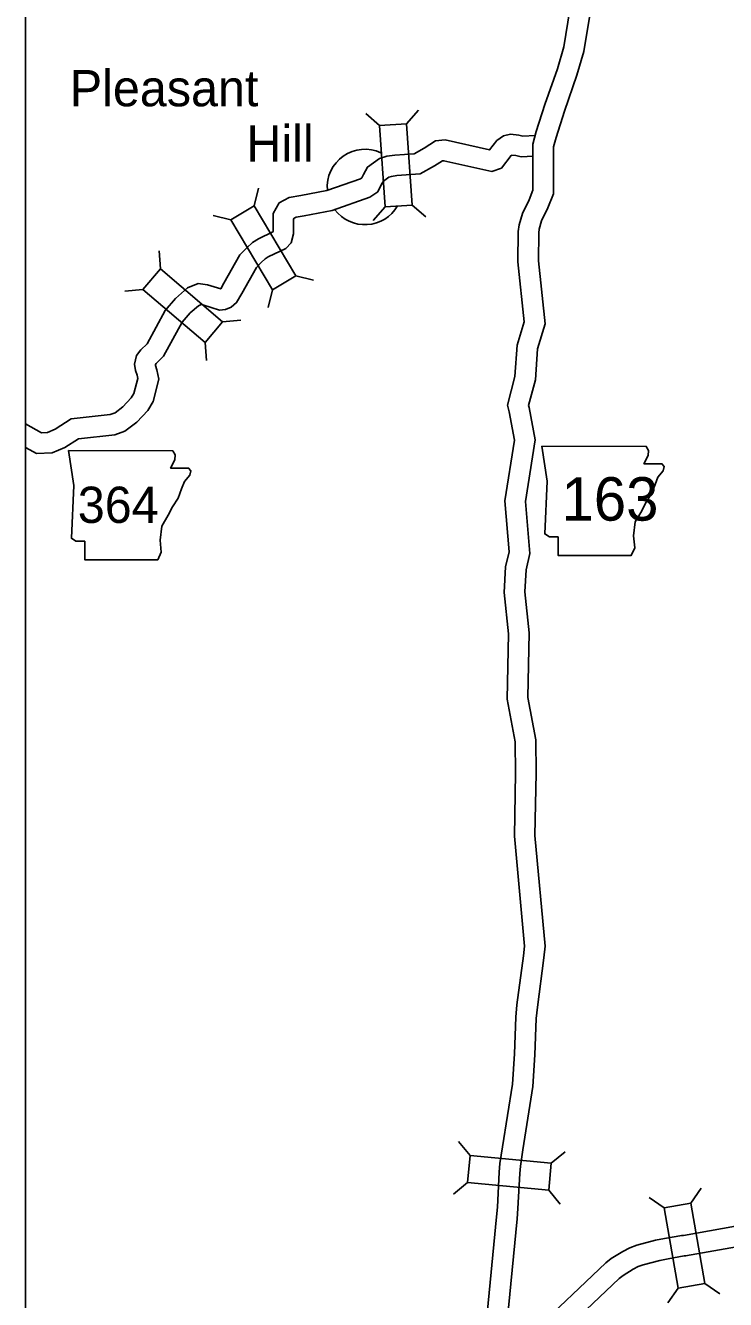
# Model space of a CAD drawing. Extents: x 1720274 to 1751788, y 372074 to 391887.
# Drawn here: x 1720610 to 1722222, y 385389 to 388322 of the extents above; entities that cross this region are included whole.
import ezdxf

# ---------------------------------------------------------------- set-up
doc = ezdxf.new("R2010")
doc.units = 0
for name, color, linetype in [('Level 10', 7, 'Continuous'), ('Level 15', 7, 'Continuous'), ('Level 20', 7, 'Continuous'), ('Level 21', 7, 'Continuous'), ('Level 24', 7, 'Continuous'), ('R_Draft', 7, 'Continuous')]:
    doc.layers.add(name, color=color, linetype=linetype)

msp = doc.modelspace()

# ---------------------------------------------------------------- linework, layer by layer
at = {"layer": 'Level 10'}
for points in [[(1721663.5, 385252.6), (1721695.2, 385578.7), (1721697, 385601.6), (1721701, 385682.1), (1721702.8, 385701.5), (1721708.6, 385740.3), (1721731.4, 385884.2), (1721736.1, 385954.2), (1721739.3, 386039.2), (1721741.9, 386067.2), (1721757.2, 386180.4), (1721759.1, 386202.5), (1721736.1, 386455.6), (1721738.9, 386600.8), (1721738.1, 386672.9), (1721719.7, 386770.9), (1721722.4, 386921.6), (1721712.9, 387017), (1721715.8, 387075.6), (1721723.9, 387110), (1721714.1, 387227.8), (1721736, 387367.1), (1721723.8, 387432.5), (1721719.9, 387447.8), (1721737.4, 387513.9), (1721742.3, 387586.3), (1721758.8, 387639.7), (1721744.3, 387777.7), (1721744.9, 387848), (1721747.1, 387863.6), (1721754.5, 387889.5), (1721770.1, 387921.1), (1721778.7, 387943.2), (1721778.8, 388048.9), (1721786.4, 388078), (1721806.3, 388140.3), (1721835.1, 388222.6), (1721849.8, 388273), (1721864, 388358.6)], [(1721711, 385251.6), (1721742.5, 385574.6), (1721744.3, 385598.6), (1721748.3, 385678.6), (1721749.9, 385695.8), (1721755.4, 385733.1), (1721778.5, 385878.9), (1721783.5, 385951.8), (1721786.6, 386036.1), (1721789, 386061.7), (1721804.3, 386175.2), (1721806.7, 386202.5), (1721783.5, 386457.3), (1721786.3, 386600.6), (1721785.4, 386677.5), (1721767.2, 386774.9), (1721769.8, 386923.5), (1721760.4, 387018.1), (1721763, 387068.9), (1721771.8, 387106.4), (1721761.8, 387226.1), (1721784.1, 387367.8), (1721770.1, 387442.8), (1721768.9, 387447.6), (1721784.4, 387506.2), (1721789.3, 387577.6), (1721807, 387635), (1721791.8, 387780), (1721792.2, 387844.5), (1721793.5, 387853.6), (1721798.9, 387872.4), (1721813.5, 387902), (1721826.1, 387934.3), (1721826.1, 388042.7), (1721832, 388064.7), (1721851.3, 388125.2), (1721880.2, 388208.2), (1721896.1, 388262.4), (1721910.7, 388350.5)], [(1720678.8, 387392.4), (1720715.7, 387416.2), (1720805.3, 387426.4), (1720816.7, 387430.4), (1720834.8, 387443.9), (1720853.9, 387464.6), (1720860.1, 387474.7), (1720868.7, 387509.5), (1720867.2, 387517), (1720863.6, 387527.6), (1720861.1, 387542.6), (1720866.1, 387562.7), (1720875.9, 387575.2), (1720890.2, 387589.4), (1720932.2, 387666.3), (1720955.6, 387693.9), (1720983.2, 387717.8), (1721008.3, 387728.3), (1721029.2, 387725.4), (1721059.9, 387715.6), (1721067.3, 387728.6), (1721103.9, 387793.9), (1721120, 387810.3), (1721132.8, 387822.7), (1721146.8, 387831.1), (1721179.9, 387847.1), (1721180.3, 387848.8), (1721180.5, 387889.5), (1721194.7, 387913.7), (1721217.7, 387926.5), (1721244.1, 387931), (1721304.6, 387942.3), (1721381.5, 387969.3), (1721384.9, 387971.6), (1721388.6, 387978.8), (1721397.9, 387996.3), (1721425.8, 388016), (1721442.3, 388021.3), (1721460.6, 388023.9), (1721505, 388026.9), (1721528.3, 388039.9), (1721554.8, 388056.3), (1721576.5, 388058.6), (1721678.9, 388035.9), (1721695.8, 388057.7), (1721710.8, 388068.2), (1721727.3, 388071.7), (1721746.3, 388069.5), (1721755.5, 388067.7), (1721784.1, 388068.8)], [(1720701, 387350.3), (1720732.1, 387370.4), (1720816, 387379.9), (1720839.3, 387388.1), (1720866.7, 387408.6), (1720891.9, 387435.9), (1720904.3, 387456.2), (1720917.2, 387508.2), (1720913.1, 387529.3), (1720909.7, 387539.3), (1720909.5, 387540.6), (1720909.7, 387541.4), (1720911.5, 387543.7), (1720928.5, 387560.6), (1720971.4, 387639.3), (1720989.4, 387660.5), (1721008.5, 387677), (1721014.6, 387679.6), (1721018.6, 387679), (1721056.9, 387666.8), (1721071.2, 387668.2), (1721084.1, 387673.3), (1721096.5, 387684.2), (1721108.6, 387705.2), (1721142.1, 387765.2), (1721153.4, 387776.6), (1721161.9, 387784.9), (1721169.3, 387789.4), (1721210, 387809), (1721222.4, 387822), (1721227.7, 387842.7), (1721227.8, 387876.5), (1721229, 387878.5), (1721233.7, 387881.1), (1721252.4, 387884.3), (1721316.9, 387896.4), (1721403.3, 387926.7), (1721421.6, 387939.4), (1721430.5, 387956.7), (1721434.5, 387964), (1721447.2, 387973), (1721453, 387974.9), (1721465.5, 387976.7), (1721518.8, 387980.3), (1721552.3, 387999.1), (1721570.5, 388010.3), (1721573.7, 388010.6), (1721684.3, 387986.2), (1721706.3, 387993.9), (1721728.8, 388023), (1721729.8, 388023.7), (1721739.1, 388022.6), (1721751.9, 388020.1), (1721779, 388021.2)], [(1720678.8, 387392.4), (1720661.3, 387385), (1720647.2, 387384.6), (1720634.8, 387391.1), (1720610.3, 387404.8)], [(1720701, 387350.3), (1720671.5, 387337.9), (1720636.1, 387336.9), (1720612.1, 387349.5), (1720610.3, 387350.5)]]:
    msp.add_lwpolyline(points, dxfattribs=at)
at = {"layer": 'Level 15'}
for points in [[(1721720.5, 385257.5), (1721778.4, 385313.4), (1721946.3, 385472.8), (1721959, 385483.1), (1721986.2, 385499.5), (1722001.7, 385507.8), (1722018.2, 385514.2), (1722060.9, 385525), (1722081.7, 385528.9), (1722121.6, 385536.2), (1722125.2, 385536.4), (1722343.5, 385575), (1722417.6, 385587.9), (1722748.3, 385643.5), (1722994.5, 385685.3), (1723202.1, 385721.1), (1723588.5, 385787.4), (1723704, 385807.3)], [(1721753.4, 385223.4), (1721811.2, 385279.1), (1721977.7, 385437.2), (1721986.3, 385444.2), (1722009.7, 385458.3), (1722021.5, 385464.6), (1722032.6, 385468.9), (1722071.1, 385478.7), (1722090.3, 385482.3), (1722127.1, 385489), (1722130.5, 385489.2), (1722351.7, 385528.3), (1722425.5, 385541.1), (1722756.2, 385596.8), (1723002.5, 385638.6), (1723210.1, 385674.4), (1723596.5, 385740.7), (1723712, 385760.6)]]:
    msp.add_lwpolyline(points, dxfattribs=at)
at = {"layer": 'Level 20'}
for p, q in [((1721425.5, 388091.8), (1721394.1, 388119.3)), ((1721487.9, 388096), (1721515.4, 388127.5)), ((1721136.8, 387906.8), (1721147, 387947.3)), ((1721500.6, 387908.8), (1721532, 387881.3)), ((1721083.1, 387874.7), (1721042.6, 387884.9)), ((1721438.2, 387904.6), (1721410.7, 387873.1)), ((1720921.3, 387761.8), (1720917.9, 387803.4)), ((1721233.1, 387745.7), (1721273.5, 387735.6)), ((1720880.8, 387714.2), (1720839.2, 387710.8)), ((1721179.4, 387713.6), (1721169.2, 387673.2)), ((1721064.3, 387640.2), (1721105.9, 387643.6)), ((1721023.8, 387592.6), (1721027.1, 387551)), ((1721634.2, 385720.4), (1721607.6, 385752.6)), ((1721821, 385702.6), (1721853.2, 385729.1)), ((1721628.2, 385658.1), (1721596, 385631.6)), ((1721815.1, 385640.3), (1721841.6, 385608.1)), ((1722080.7, 385599.8), (1722046.5, 385623.7)), ((1722142.3, 385610.7), (1722166.2, 385644.8)), ((1722113.4, 385414.9), (1722089.5, 385380.8)), ((1722175, 385425.8), (1722209.2, 385401.9))]:
    msp.add_line(p, q, dxfattribs=at)
for points in [[(1721500.6, 387908.8), (1721487.9, 388096), (1721425.5, 388091.8), (1721438.2, 387904.6)], [(1721083.1, 387874.7), (1721179.4, 387713.6), (1721233.1, 387745.7), (1721136.8, 387906.8)], [(1720880.8, 387714.2), (1721023.8, 387592.6), (1721064.3, 387640.2), (1720921.3, 387761.8)], [(1721821, 385702.6), (1721634.2, 385720.4), (1721628.2, 385658.1), (1721815.1, 385640.3)], [(1722175, 385425.8), (1722142.3, 385610.7), (1722080.7, 385599.8), (1722113.4, 385414.9)]]:
    msp.add_lwpolyline(points, close=True, dxfattribs=at)
at = {"layer": 'Level 21'}
for points in [[(1721799.3, 387353.3), (1721811.3, 387273.1), (1721806, 387151.5), (1721816.7, 387144.8), (1721836.7, 387144.8), (1721836.7, 387102), (1722005.1, 387102), (1722013.1, 387119.4), (1722010.4, 387147.5), (1722014.5, 387179.5), (1722029.2, 387204.9), (1722038.5, 387223.6), (1722051.9, 387243.7), (1722059.9, 387265.1), (1722066.6, 387282.4), (1722078.6, 387297.1), (1722081.3, 387306.5), (1722075.9, 387313.2), (1722034.5, 387313.2), (1722043.9, 387331.9), (1722045.2, 387343.9), (1722039.7, 387353.2)], [(1720709.3, 387343.3), (1720721.3, 387263.1), (1720716, 387141.4), (1720726.6, 387134.8), (1720746.7, 387134.8), (1720746.7, 387092), (1720915.1, 387092), (1720923.1, 387109.4), (1720920.4, 387137.4), (1720924.4, 387169.5), (1720939.1, 387194.9), (1720948.5, 387213.6), (1720961.9, 387233.7), (1720969.9, 387255), (1720976.6, 387272.4), (1720988.6, 387287.1), (1720991.3, 387296.5), (1720985.9, 387303.2), (1720944.5, 387303.2), (1720953.9, 387321.9), (1720955.2, 387333.9), (1720949.6, 387343.1)]]:
    msp.add_lwpolyline(points, close=True, dxfattribs=at)
at = {"layer": 'Level 24'}
for start, end in [(65.1576, 184.8035), (217.25, 329.7781)]:
    msp.add_arc((1721392, 387950.5), 86.9, start, end, dxfattribs=at)
at = {"layer": 'R_Draft'}
msp.add_lwpolyline([(1720610.3, 391249.6), (1726741.8, 391249.6), (1726741.8, 384893.1), (1720610.3, 384893.1)], close=True, dxfattribs=at)

# ---------------------------------------------------------------- texts
at = {"layer": 'Level 21'}
for s, height, p in [('364', 83.42, (1720730.8, 387176.9)), ('163', 100.11, (1721844.6, 387182.1))]:
    msp.add_text(s, height=height, dxfattribs=at).set_placement(p)
at = {"layer": 'Level 24'}
for s, p in [('Pleasant', (1720712.5, 388136.2)), ('Hill', (1721119.1, 388008.7))]:
    msp.add_text(s, height=83.42, dxfattribs=at).set_placement(p)

doc.saveas('drawing.dxf')
